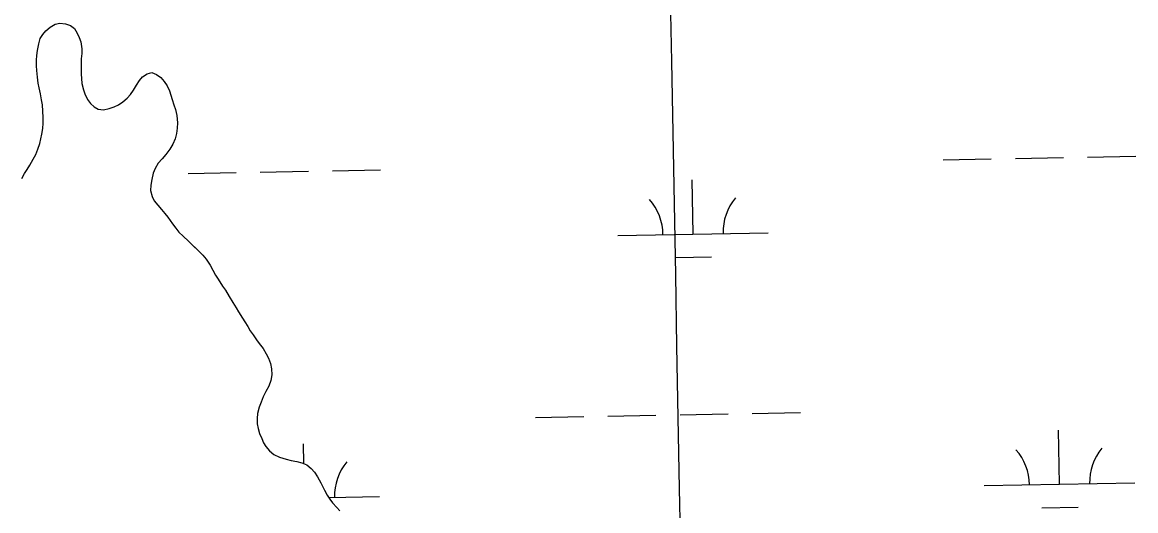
# Model space of a CAD drawing. Extents: x 3925854 to 3964121, y 224593 to 250589.
# Drawn here: x 3940026 to 3940766, y 246537 to 246862 of the extents above; entities that cross this region are included whole.
import ezdxf

# ---------------------------------------------------------------- set-up
doc = ezdxf.new("R2010")
doc.units = 0
for name, color, linetype in [('V-GRID-MAJR', 7, 'Continuous'), ('V-TOPO-SHOR', 7, 'Continuous'), ('V-WETL-SWMP', 7, 'Continuous')]:
    doc.layers.add(name, color=color, linetype=linetype)

msp = doc.modelspace()

# ---------------------------------------------------------------- linework, layer by layer
at = {"layer": 'V-GRID-MAJR'}
msp.add_spline([(3940756.893, 230221.23), (3940647.643, 236278.076), (3940538.337, 242338.005), (3940429.031, 248397.924), (3940428.975, 248401.018)], degree=3, dxfattribs=at)
at = {"layer": 'V-TOPO-SHOR'}
for points in [[(3940025.417, 246757.696), (3940027.097, 246761.016), (3940028.778, 246763.799), (3940030.728, 246766.675), (3940032.94, 246770.533), (3940034.531, 246773.585), (3940036.026, 246777.261), (3940037.255, 246781.113), (3940038.041, 246784.07), (3940038.557, 246787.294), (3940039.161, 246790.966), (3940039.585, 246794.636), (3940039.563, 246798.212), (3940039.356, 246802.592), (3940038.971, 246806.795), (3940038.416, 246810.1), (3940037.675, 246813.942), (3940036.845, 246817.961), (3940036.198, 246821.176), (3940035.637, 246825.198), (3940035.252, 246829.489), (3940035.053, 246832.708), (3940035.031, 246836.464), (3940035.369, 246839.598), (3940035.704, 246842.819), (3940036.571, 246847.386), (3940037.533, 246850.88), (3940039.215, 246853.573), (3940041.347, 246855.912), (3940044.193, 246858.435), (3940047.491, 246860.424), (3940050.618, 246861.069), (3940054.288, 246860.555), (3940057.604, 246859.502), (3940060.211, 246857.462), (3940062.197, 246854.343), (3940063.465, 246851.579), (3940064.469, 246848.724), (3940065.124, 246843.899), (3940065.144, 246840.767), (3940064.809, 246837.277), (3940064.829, 246833.968), (3940064.759, 246830.927), (3940064.782, 246827.171), (3940064.891, 246824.129), (3940065.269, 246820.912), (3940066.189, 246816.804), (3940067.19, 246813.949), (3940068.913, 246810.293), (3940070.987, 246807.622), (3940073.416, 246805.31), (3940076.107, 246803.897), (3940079.689, 246803.473), (3940083.439, 246804.301), (3940086.653, 246805.394), (3940089.598, 246806.666), (3940092.446, 246808.65), (3940095.381, 246811.083), (3940097.603, 246813.603), (3940099.463, 246816.388), (3940101.499, 246819.798), (3940103.536, 246822.851), (3940105.578, 246825.368), (3940108.517, 246827.267), (3940111.642, 246828.18), (3940114.782, 246826.947), (3940117.745, 246824.819), (3940119.82, 246822.327), (3940121.895, 246819.3), (3940123.347, 246816.089), (3940124.26, 246813.144), (3940125.261, 246810.199), (3940126.355, 246806.805), (3940127.359, 246803.682), (3940128.278, 246799.574), (3940128.757, 246794.747), (3940128.6, 246791.259), (3940128.176, 246787.767), (3940127.123, 246784.093), (3940125.626, 246780.597), (3940123.68, 246777.185), (3940121.018, 246773.769), (3940118.532, 246770.891), (3940115.955, 246767.924), (3940113.832, 246764.334), (3940112.689, 246761.284), (3940111.64, 246757.164), (3940110.95, 246753.314), (3940110.884, 246749.646), (3940111.98, 246745.717), (3940113.162, 246742.953), (3940115.595, 246739.928), (3940118.206, 246737.081), (3940120.281, 246734.501), (3940122.263, 246732.008), (3940125.421, 246727.556), (3940127.588, 246724.619), (3940129.749, 246722.129), (3940132.54, 246719.284), (3940136.138, 246715.997)], [(3940136.138, 246715.997), (3940138.387, 246713.865), (3940141.086, 246711.198), (3940143.337, 246708.976), (3940145.498, 246706.752), (3940147.751, 246704.084), (3940150.458, 246700.076), (3940152.268, 246696.778), (3940153.989, 246693.479), (3940155.705, 246690.718), (3940158.775, 246686.086), (3940160.581, 246683.413), (3940163.111, 246679.315), (3940165.552, 246675.217), (3940167.721, 246671.744), (3940169.347, 246668.981), (3940171.516, 246665.415), (3940173.414, 246662.298), (3940175.401, 246659.269), (3940177.119, 246656.328), (3940179.013, 246653.746), (3940181.27, 246650.363), (3940183.074, 246647.958), (3940185.6, 246644.665), (3940187.768, 246641.19), (3940189.307, 246638.339), (3940190.58, 246634.679), (3940191.32, 246631.105), (3940191.522, 246627.171), (3940190.742, 246623.321), (3940189.423, 246619.557), (3940187.568, 246615.966), (3940185.712, 246612.466), (3940184.303, 246608.97), (3940183.07, 246605.743), (3940182.026, 246601.442), (3940181.6, 246598.04), (3940181.801, 246594.464), (3940182.446, 246591.427), (3940183.359, 246588.214), (3940184.721, 246584.913), (3940185.993, 246581.97), (3940187.529, 246579.385), (3940189.874, 246576.538), (3940192.749, 246574.14), (3940196.518, 246572.377), (3940200.996, 246571.152), (3940204.312, 246570.278), (3940208.072, 246569.497), (3940211.388, 246568.713), (3940214.706, 246567.214), (3940217.583, 246564.906), (3940219.834, 246562.415), (3940221.821, 246559.386), (3940223.993, 246555.376), (3940226.349, 246550.471), (3940228.247, 246547.174), (3940229.965, 246544.411), (3940231.858, 246542.009), (3940234.561, 246538.896), (3940236.722, 246536.762)]]:
    msp.add_lwpolyline(points, dxfattribs=at)
at = {"layer": 'V-WETL-SWMP'}
for p, q in [((3940041.347, 246855.912), (3940044.194, 246858.435)), ((3940044.194, 246858.435), (3940047.49, 246860.423)), ((3940047.49, 246860.423), (3940050.617, 246861.069)), ((3940050.617, 246861.069), (3940054.287, 246860.555)), ((3940054.287, 246860.555), (3940057.603, 246859.503)), ((3940057.603, 246859.503), (3940060.21, 246857.462)), ((3940060.21, 246857.462), (3940062.197, 246854.344)), ((3940036.571, 246847.386), (3940037.533, 246850.88)), ((3940037.533, 246850.88), (3940039.215, 246853.574)), ((3940039.215, 246853.574), (3940041.347, 246855.912)), ((3940062.197, 246854.344), (3940063.466, 246851.579)), ((3940063.466, 246851.579), (3940064.468, 246848.723)), ((3940035.368, 246839.597), (3940035.705, 246842.819)), ((3940035.705, 246842.819), (3940036.571, 246847.386)), ((3940064.468, 246848.723), (3940065.125, 246843.898)), ((3940065.125, 246843.898), (3940065.144, 246840.767)), ((3940035.03, 246836.464), (3940035.368, 246839.597)), ((3940035.053, 246832.708), (3940035.03, 246836.464)), ((3940065.144, 246840.767), (3940064.808, 246837.277)), ((3940064.808, 246837.277), (3940064.829, 246833.968)), ((3940035.252, 246829.489), (3940035.053, 246832.708)), ((3940035.637, 246825.198), (3940035.252, 246829.489)), ((3940064.829, 246833.968), (3940064.759, 246830.927)), ((3940064.759, 246830.927), (3940064.782, 246827.17)), ((3940108.518, 246827.266), (3940111.643, 246828.18)), ((3940111.643, 246828.18), (3940114.781, 246826.947)), ((3940036.199, 246821.177), (3940035.637, 246825.198)), ((3940036.845, 246817.961), (3940036.199, 246821.177)), ((3940064.782, 246827.17), (3940064.891, 246824.13)), ((3940064.891, 246824.13), (3940065.269, 246820.912)), ((3940065.269, 246820.912), (3940066.189, 246816.804)), ((3940101.499, 246819.798), (3940103.537, 246822.852)), ((3940103.537, 246822.852), (3940105.578, 246825.369)), ((3940105.578, 246825.369), (3940108.518, 246827.266)), ((3940114.781, 246826.947), (3940117.746, 246824.819)), ((3940117.746, 246824.819), (3940119.819, 246822.328)), ((3940119.819, 246822.328), (3940121.895, 246819.3)), ((3940037.675, 246813.942), (3940036.845, 246817.961)), ((3940038.415, 246810.1), (3940037.675, 246813.942)), ((3940066.189, 246816.804), (3940067.191, 246813.948)), ((3940067.191, 246813.948), (3940068.913, 246810.292)), ((3940095.382, 246811.084), (3940097.603, 246813.602)), ((3940097.603, 246813.602), (3940099.463, 246816.387)), ((3940099.463, 246816.387), (3940101.499, 246819.798)), ((3940121.895, 246819.3), (3940123.346, 246816.089)), ((3940123.346, 246816.089), (3940124.259, 246813.144)), ((3940124.259, 246813.144), (3940125.261, 246810.198)), ((3940038.972, 246806.795), (3940038.415, 246810.1)), ((3940039.357, 246802.593), (3940038.972, 246806.795)), ((3940068.913, 246810.292), (3940070.987, 246807.622)), ((3940070.987, 246807.622), (3940073.416, 246805.311)), ((3940073.416, 246805.311), (3940076.108, 246803.897)), ((3940083.44, 246804.301), (3940086.653, 246805.395)), ((3940086.653, 246805.395), (3940089.597, 246806.665)), ((3940089.597, 246806.665), (3940092.446, 246808.651)), ((3940092.446, 246808.651), (3940095.382, 246811.084)), ((3940125.261, 246810.198), (3940126.356, 246806.806)), ((3940126.356, 246806.806), (3940127.359, 246803.682)), ((3940039.563, 246798.212), (3940039.357, 246802.593)), ((3940039.585, 246794.635), (3940039.563, 246798.212)), ((3940076.108, 246803.897), (3940079.689, 246803.473)), ((3940079.689, 246803.473), (3940083.44, 246804.301)), ((3940127.359, 246803.682), (3940128.279, 246799.574)), ((3940128.279, 246799.574), (3940128.757, 246794.747)), ((3940038.558, 246787.294), (3940039.161, 246790.965)), ((3940039.161, 246790.965), (3940039.585, 246794.635)), ((3940128.6, 246791.258), (3940128.175, 246787.767)), ((3940128.757, 246794.747), (3940128.6, 246791.258)), ((3940037.255, 246781.114), (3940038.042, 246784.071)), ((3940038.042, 246784.071), (3940038.558, 246787.294)), ((3940127.124, 246784.093), (3940125.626, 246780.596)), ((3940128.175, 246787.767), (3940127.124, 246784.093)), ((3940034.53, 246773.584), (3940036.027, 246777.261)), ((3940036.027, 246777.261), (3940037.255, 246781.114)), ((3940123.68, 246777.185), (3940121.018, 246773.769)), ((3940125.626, 246780.596), (3940123.68, 246777.185)), ((3940030.727, 246766.674), (3940032.939, 246770.533)), ((3940032.939, 246770.533), (3940034.53, 246773.584)), ((3940118.532, 246770.892), (3940115.956, 246767.924)), ((3940121.018, 246773.769), (3940118.532, 246770.892)), ((3940637.583, 246770.252), (3940669.578, 246770.834)), ((3940685.575, 246771.125), (3940717.57, 246771.706)), ((3940733.567, 246771.997), (3940765.562, 246772.579)), ((3940025.417, 246757.696), (3940027.096, 246761.016)), ((3940027.096, 246761.016), (3940028.778, 246763.799)), ((3940028.778, 246763.799), (3940030.727, 246766.674)), ((3940112.689, 246761.285), (3940111.641, 246757.164)), ((3940113.832, 246764.333), (3940112.689, 246761.285)), ((3940115.956, 246767.924), (3940113.832, 246764.333)), ((3940135.758, 246761.127), (3940167.753, 246761.709)), ((3940183.75, 246762), (3940215.745, 246762.582)), ((3940231.742, 246762.872), (3940263.737, 246763.454)), ((3940110.95, 246753.314), (3940110.884, 246749.646)), ((3940111.641, 246757.164), (3940110.95, 246753.314)), ((3940471.391, 246720.792), (3940470.736, 246756.786)), ((3940110.884, 246749.646), (3940111.981, 246745.718)), ((3940111.981, 246745.718), (3940113.162, 246742.953)), ((3940113.162, 246742.953), (3940115.595, 246739.927)), ((3940115.595, 246739.927), (3940118.207, 246737.081)), ((3940118.207, 246737.081), (3940120.28, 246734.5)), ((3940120.28, 246734.5), (3940122.264, 246732.009)), ((3940122.264, 246732.009), (3940125.422, 246727.556)), ((3940125.422, 246727.556), (3940127.587, 246724.618)), ((3940127.587, 246724.618), (3940129.749, 246722.128)), ((3940129.749, 246722.128), (3940132.54, 246719.283)), ((3940132.54, 246719.283), (3940136.138, 246715.996)), ((3940421.399, 246719.883), (3940521.383, 246721.701)), ((3940136.138, 246715.996), (3940138.387, 246713.864)), ((3940138.387, 246713.864), (3940143.337, 246708.976)), ((3940143.337, 246708.976), (3940145.498, 246706.753)), ((3940145.498, 246706.753), (3940147.751, 246704.084)), ((3940147.751, 246704.084), (3940150.459, 246700.076)), ((3940459.673, 246705.146), (3940483.669, 246705.582)), ((3940150.459, 246700.076), (3940152.269, 246696.778)), ((3940152.269, 246696.778), (3940153.989, 246693.48)), ((3940153.989, 246693.48), (3940155.705, 246690.718)), ((3940155.705, 246690.718), (3940158.775, 246686.086)), ((3940158.775, 246686.086), (3940160.581, 246683.414)), ((3940160.581, 246683.414), (3940163.111, 246679.316)), ((3940163.111, 246679.316), (3940165.552, 246675.217)), ((3940165.552, 246675.217), (3940167.72, 246671.743)), ((3940167.72, 246671.743), (3940169.347, 246668.98)), ((3940169.347, 246668.98), (3940173.414, 246662.298)), ((3940173.414, 246662.298), (3940175.401, 246659.269)), ((3940175.401, 246659.269), (3940177.119, 246656.328)), ((3940177.119, 246656.328), (3940179.013, 246653.746)), ((3940179.013, 246653.746), (3940181.27, 246650.362)), ((3940181.27, 246650.362), (3940183.074, 246647.958)), ((3940183.074, 246647.958), (3940185.599, 246644.665)), ((3940185.599, 246644.665), (3940187.768, 246641.19)), ((3940187.768, 246641.19), (3940189.306, 246638.338)), ((3940189.306, 246638.338), (3940190.581, 246634.679)), ((3940190.581, 246634.679), (3940191.319, 246631.106)), ((3940191.319, 246631.106), (3940191.523, 246627.172)), ((3940190.742, 246623.321), (3940189.424, 246619.556)), ((3940191.523, 246627.172), (3940190.742, 246623.321)), ((3940187.568, 246615.967), (3940185.712, 246612.467)), ((3940189.424, 246619.556), (3940187.568, 246615.967)), ((3940183.071, 246605.742), (3940182.025, 246601.443)), ((3940184.303, 246608.97), (3940183.071, 246605.742)), ((3940185.712, 246612.467), (3940184.303, 246608.97)), ((3940182.025, 246601.443), (3940181.599, 246598.041)), ((3940181.599, 246598.041), (3940181.8, 246594.465)), ((3940366.747, 246598.799), (3940398.742, 246599.381)), ((3940414.74, 246599.671), (3940446.734, 246600.253)), ((3940462.732, 246600.544), (3940494.726, 246601.126)), ((3940510.724, 246601.417), (3940542.718, 246601.998)), ((3940181.8, 246594.465), (3940182.445, 246591.428)), ((3940182.445, 246591.428), (3940183.36, 246588.214)), ((3940183.36, 246588.214), (3940184.722, 246584.913)), ((3940184.722, 246584.913), (3940185.993, 246581.97)), ((3940714.929, 246554.379), (3940714.274, 246590.373)), ((3940185.993, 246581.97), (3940187.529, 246579.385)), ((3940187.529, 246579.385), (3940189.873, 246576.538)), ((3940189.873, 246576.538), (3940192.75, 246574.141)), ((3940212.688, 246568.125), (3940212.449, 246581.249)), ((3940192.75, 246574.141), (3940196.517, 246572.376)), ((3940196.517, 246572.376), (3940200.997, 246571.152)), ((3940200.997, 246571.152), (3940204.312, 246570.278)), ((3940204.312, 246570.278), (3940208.073, 246569.497)), ((3940208.073, 246569.497), (3940211.388, 246568.713)), ((3940211.388, 246568.713), (3940214.706, 246567.213)), ((3940214.706, 246567.213), (3940217.583, 246564.906)), ((3940217.583, 246564.906), (3940219.835, 246562.416)), ((3940219.835, 246562.416), (3940221.821, 246559.387)), ((3940221.821, 246559.387), (3940223.993, 246555.376)), ((3940223.993, 246555.376), (3940226.349, 246550.471)), ((3940664.937, 246553.47), (3940764.92, 246555.288)), ((3940226.349, 246550.471), (3940228.248, 246547.174)), ((3940228.248, 246547.174), (3940229.965, 246544.412)), ((3940229.259, 246545.548), (3940263.095, 246546.164)), ((3940229.965, 246544.412), (3940231.858, 246542.009)), ((3940231.858, 246542.009), (3940234.561, 246538.896)), ((3940234.561, 246538.896), (3940236.721, 246536.763)), ((3940703.211, 246538.733), (3940727.207, 246539.169))]:
    msp.add_line(p, q, dxfattribs=at)
for centre, start, end in [((3940416.148, 246720.263), 0.269879, 41.813537), ((3940526.616, 246722.271), 140.269876, 181.813534), ((3940659.686, 246553.85), 0.269879, 41.813537), ((3940770.154, 246555.858), 140.269876, 181.813534), ((3940268.329, 246546.734), 140.269876, 181.813534)]:
    msp.add_arc(centre, 35.246, start, end, dxfattribs=at)

doc.saveas('drawing.dxf')
